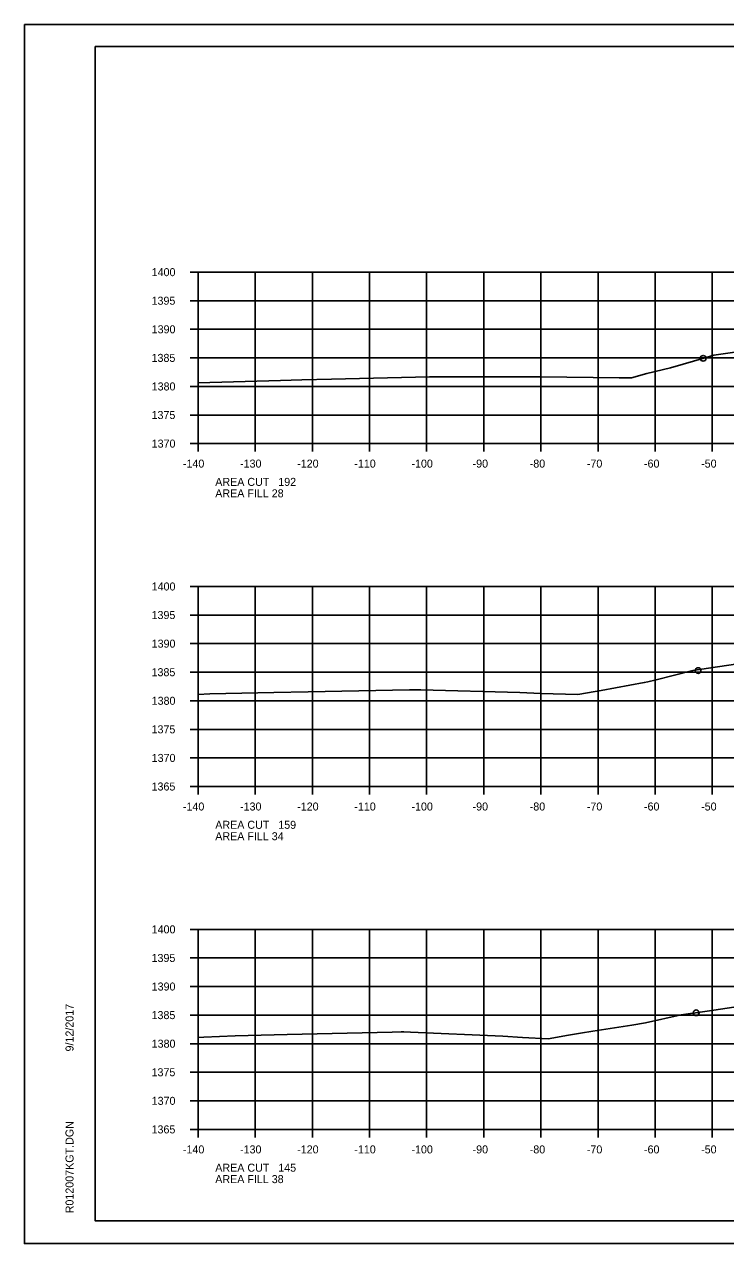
# Model space of a CAD drawing. Extents: x 1374311 to 1383814, y 384102 to 406278.
# Drawn here: x 1381458.2 to 1381581, y 385818 to 386031.3 of the extents above; entities that cross this region are included whole.
import ezdxf

# ---------------------------------------------------------------- set-up
doc = ezdxf.new("R2010")
doc.units = 0
for name, color, linetype in [('R_Axis', 7, 'Continuous'), ('R_Axis Annot', 7, 'Continuous'), ('R_Border', 7, 'Continuous'), ('R_Exist Surface', 7, 'Continuous'), ('R_Grid', 7, 'Continuous'), ('R_No Plot', 7, 'Continuous')]:
    doc.layers.add(name, color=color, linetype=linetype)

msp = doc.modelspace()

# ---------------------------------------------------------------- linework, layer by layer
at = {"layer": 'R_Axis'}
for p, q in [((1381487.26, 385987.95), (1381488.66, 385987.95)), ((1381488.66, 385957.95), (1381488.66, 385987.95)), ((1381487.26, 385982.95), (1381488.66, 385982.95)), ((1381487.26, 385977.95), (1381488.66, 385977.95)), ((1381487.26, 385972.95), (1381488.66, 385972.95)), ((1381487.26, 385967.95), (1381488.66, 385967.95)), ((1381487.26, 385962.95), (1381488.66, 385962.95)), ((1381487.26, 385957.95), (1381488.66, 385957.95)), ((1381488.66, 385957.95), (1381768.66, 385957.95)), ((1381488.66, 385956.55), (1381488.66, 385957.95)), ((1381498.66, 385956.55), (1381498.66, 385957.95)), ((1381508.66, 385956.55), (1381508.66, 385957.95)), ((1381518.66, 385956.55), (1381518.66, 385957.95)), ((1381528.66, 385956.55), (1381528.66, 385957.95)), ((1381538.66, 385956.55), (1381538.66, 385957.95)), ((1381548.66, 385956.55), (1381548.66, 385957.95)), ((1381558.66, 385956.55), (1381558.66, 385957.95)), ((1381568.66, 385956.55), (1381568.66, 385957.95)), ((1381578.66, 385956.55), (1381578.66, 385957.95)), ((1381487.26, 385932.95), (1381488.66, 385932.95)), ((1381488.66, 385897.95), (1381488.66, 385932.95)), ((1381487.26, 385927.95), (1381488.66, 385927.95)), ((1381487.26, 385922.95), (1381488.66, 385922.95)), ((1381487.26, 385917.95), (1381488.66, 385917.95)), ((1381487.26, 385912.95), (1381488.66, 385912.95)), ((1381487.26, 385907.95), (1381488.66, 385907.95)), ((1381487.26, 385902.95), (1381488.66, 385902.95)), ((1381487.26, 385897.95), (1381488.66, 385897.95)), ((1381488.66, 385897.95), (1381768.66, 385897.95)), ((1381488.66, 385896.55), (1381488.66, 385897.95)), ((1381498.66, 385896.55), (1381498.66, 385897.95)), ((1381508.66, 385896.55), (1381508.66, 385897.95)), ((1381518.66, 385896.55), (1381518.66, 385897.95)), ((1381528.66, 385896.55), (1381528.66, 385897.95)), ((1381538.66, 385896.55), (1381538.66, 385897.95)), ((1381548.66, 385896.55), (1381548.66, 385897.95)), ((1381558.66, 385896.55), (1381558.66, 385897.95)), ((1381568.66, 385896.55), (1381568.66, 385897.95)), ((1381578.66, 385896.55), (1381578.66, 385897.95)), ((1381487.26, 385872.95), (1381488.66, 385872.95)), ((1381488.66, 385837.95), (1381488.66, 385872.95)), ((1381487.26, 385867.95), (1381488.66, 385867.95)), ((1381487.26, 385862.95), (1381488.66, 385862.95)), ((1381487.26, 385857.95), (1381488.66, 385857.95)), ((1381487.26, 385852.95), (1381488.66, 385852.95)), ((1381487.26, 385847.95), (1381488.66, 385847.95)), ((1381487.26, 385842.95), (1381488.66, 385842.95)), ((1381487.26, 385837.95), (1381488.66, 385837.95)), ((1381488.66, 385837.95), (1381768.66, 385837.95)), ((1381488.66, 385836.55), (1381488.66, 385837.95)), ((1381498.66, 385836.55), (1381498.66, 385837.95)), ((1381508.66, 385836.55), (1381508.66, 385837.95)), ((1381518.66, 385836.55), (1381518.66, 385837.95)), ((1381528.66, 385836.55), (1381528.66, 385837.95)), ((1381538.66, 385836.55), (1381538.66, 385837.95)), ((1381548.66, 385836.55), (1381548.66, 385837.95)), ((1381558.66, 385836.55), (1381558.66, 385837.95)), ((1381568.66, 385836.55), (1381568.66, 385837.95)), ((1381578.66, 385836.55), (1381578.66, 385837.95))]:
    msp.add_line(p, q, dxfattribs=at)
at = {"layer": 'R_Border'}
for p, q in [((1381470.66, 386027.41), (1381786.84, 386027.41)), ((1381470.66, 385821.95), (1381470.66, 386027.41)), ((1381470.66, 385821.95), (1381470.66, 385821.95)), ((1381786.84, 385821.95), (1381470.66, 385821.95))]:
    msp.add_line(p, q, dxfattribs=at)
at = {"layer": 'R_Exist Surface'}
for points in [[(1381488.66, 385968.61), (1381503.07, 385969.01), (1381506.84, 385969.12), (1381511.98, 385969.25), (1381529.15, 385969.66), (1381537.36, 385969.61), (1381548.66, 385969.65), (1381562.37, 385969.46), (1381563.04, 385969.45), (1381564.51, 385969.43), (1381567.22, 385970.22), (1381571.32, 385971.21), (1381577.56, 385973.02), (1381578.94, 385973.41), (1381589.55, 385974.93)], [(1381488.66, 385914.07), (1381490.69, 385914.16), (1381501.94, 385914.38), (1381507.91, 385914.49), (1381525.63, 385914.84), (1381526.66, 385914.86), (1381526.88, 385914.87), (1381527.62, 385914.85), (1381544.98, 385914.42), (1381548.63, 385914.23), (1381555.14, 385914.05), (1381558.16, 385914.58), (1381559.22, 385914.75), (1381566.74, 385916.14), (1381567.37, 385916.27), (1381568.82, 385916.64), (1381575.26, 385918.25), (1381584.3, 385919.56)], [(1381488.66, 385854.05), (1381489.64, 385854.08), (1381495.17, 385854.33), (1381504.23, 385854.55), (1381522.62, 385854.97), (1381524.2, 385855), (1381524.66, 385855), (1381525.82, 385854.97), (1381541.99, 385854.29), (1381545.41, 385854.05), (1381549.9, 385853.8), (1381553.51, 385854.45), (1381555.61, 385854.8), (1381557.77, 385855.15), (1381564.56, 385856.18), (1381566.95, 385856.62), (1381573.19, 385857.99), (1381577.77, 385858.66), (1381589.01, 385860.35)]]:
    msp.add_lwpolyline(points, dxfattribs=at)
at = {"layer": 'R_Grid'}
for p, q in [((1381488.66, 385987.95), (1381768.66, 385987.95)), ((1381488.66, 385957.95), (1381488.66, 385987.95)), ((1381498.66, 385957.95), (1381498.66, 385987.95)), ((1381508.66, 385957.95), (1381508.66, 385987.95)), ((1381518.66, 385957.95), (1381518.66, 385987.95)), ((1381528.66, 385957.95), (1381528.66, 385987.95)), ((1381538.66, 385957.95), (1381538.66, 385987.95)), ((1381548.66, 385957.95), (1381548.66, 385987.95)), ((1381558.66, 385957.95), (1381558.66, 385987.95)), ((1381568.66, 385957.95), (1381568.66, 385987.95)), ((1381578.66, 385957.95), (1381578.66, 385987.95)), ((1381488.66, 385982.95), (1381768.66, 385982.95)), ((1381488.66, 385977.95), (1381768.66, 385977.95)), ((1381488.66, 385972.95), (1381768.66, 385972.95)), ((1381488.66, 385967.95), (1381768.66, 385967.95)), ((1381488.66, 385962.95), (1381768.66, 385962.95)), ((1381488.66, 385957.95), (1381768.66, 385957.95)), ((1381488.66, 385932.95), (1381768.66, 385932.95)), ((1381488.66, 385897.95), (1381488.66, 385932.95)), ((1381498.66, 385897.95), (1381498.66, 385932.95)), ((1381508.66, 385897.95), (1381508.66, 385932.95)), ((1381518.66, 385897.95), (1381518.66, 385932.95)), ((1381528.66, 385897.95), (1381528.66, 385932.95)), ((1381538.66, 385897.95), (1381538.66, 385932.95)), ((1381548.66, 385897.95), (1381548.66, 385932.95)), ((1381558.66, 385897.95), (1381558.66, 385932.95)), ((1381568.66, 385897.95), (1381568.66, 385932.95)), ((1381578.66, 385897.95), (1381578.66, 385932.95)), ((1381488.66, 385927.95), (1381768.66, 385927.95)), ((1381488.66, 385922.95), (1381768.66, 385922.95)), ((1381488.66, 385917.95), (1381768.66, 385917.95)), ((1381488.66, 385912.95), (1381768.66, 385912.95)), ((1381488.66, 385907.95), (1381768.66, 385907.95)), ((1381488.66, 385902.95), (1381768.66, 385902.95)), ((1381488.66, 385897.95), (1381768.66, 385897.95)), ((1381488.66, 385872.95), (1381768.66, 385872.95)), ((1381488.66, 385837.95), (1381488.66, 385872.95)), ((1381498.66, 385837.95), (1381498.66, 385872.95)), ((1381508.66, 385837.95), (1381508.66, 385872.95)), ((1381518.66, 385837.95), (1381518.66, 385872.95)), ((1381528.66, 385837.95), (1381528.66, 385872.95)), ((1381538.66, 385837.95), (1381538.66, 385872.95)), ((1381548.66, 385837.95), (1381548.66, 385872.95)), ((1381558.66, 385837.95), (1381558.66, 385872.95)), ((1381568.66, 385837.95), (1381568.66, 385872.95)), ((1381578.66, 385837.95), (1381578.66, 385872.95)), ((1381488.66, 385867.95), (1381768.66, 385867.95)), ((1381488.66, 385862.95), (1381768.66, 385862.95)), ((1381488.66, 385857.95), (1381768.66, 385857.95)), ((1381488.66, 385852.95), (1381768.66, 385852.95)), ((1381488.66, 385847.95), (1381768.66, 385847.95)), ((1381488.66, 385842.95), (1381768.66, 385842.95)), ((1381488.66, 385837.95), (1381768.66, 385837.95))]:
    msp.add_line(p, q, dxfattribs=at)
at = {"layer": 'R_No Plot'}
for p, q in [((1381458.26, 386031.3), (1381791.59, 386031.3)), ((1381458.26, 385817.97), (1381791.59, 385817.97))]:
    msp.add_line(p, q, dxfattribs=at)
for points in [[(1381458.25, 386031.3), (1381791.59, 386031.3), (1381791.59, 385817.97), (1381458.25, 385817.97)], [(1381704.58, 386027.41), (1381704.58, 386017.53), (1381740.31, 386017.53), (1381740.31, 386014.61), (1381763.51, 386014.61), (1381763.51, 385991.39), (1381786.84, 385991.39), (1381786.84, 385821.95), (1381470.66, 385821.95), (1381470.66, 386027.41)]]:
    msp.add_lwpolyline(points, close=True, dxfattribs=at)
for centre in [(1381577.05, 385972.87), (1381576.17, 385918.23), (1381575.83, 385858.37)]:
    msp.add_circle(centre, 0.5, dxfattribs=at)

# ---------------------------------------------------------------- texts
at = {"layer": 'R_Axis Annot'}
for s, p in [('1400', (1381480.53, 385987.25)), ('1395', (1381480.51, 385982.25)), ('1390', (1381480.53, 385977.25)), ('1385', (1381480.51, 385972.25)), ('1380', (1381480.53, 385967.25)), ('1375', (1381480.51, 385962.25)), ('1370', (1381480.53, 385957.25)), ('-140', (1381486, 385953.75)), ('-130', (1381496, 385953.75)), ('-120', (1381506, 385953.75)), ('-110', (1381516, 385953.75)), ('-100', (1381526, 385953.75)), ('-90', (1381536.7, 385953.75)), ('-80', (1381546.7, 385953.75)), ('-70', (1381556.7, 385953.75)), ('-60', (1381566.7, 385953.75)), ('-50', (1381576.7, 385953.75)), ('AREA CUT   192', (1381491.66, 385950.55)), ('AREA FILL 28', (1381491.66, 385948.55)), ('1400', (1381480.53, 385932.25)), ('1395', (1381480.51, 385927.25)), ('1390', (1381480.53, 385922.25)), ('1385', (1381480.51, 385917.25)), ('1380', (1381480.53, 385912.25)), ('1375', (1381480.51, 385907.25)), ('1370', (1381480.53, 385902.25)), ('1365', (1381480.51, 385897.25)), ('-140', (1381486, 385893.75)), ('-130', (1381496, 385893.75)), ('-120', (1381506, 385893.75)), ('-110', (1381516, 385893.75)), ('-100', (1381526, 385893.75)), ('-90', (1381536.7, 385893.75)), ('-80', (1381546.7, 385893.75)), ('-70', (1381556.7, 385893.75)), ('-60', (1381566.7, 385893.75)), ('-50', (1381576.7, 385893.75)), ('AREA CUT   159', (1381491.66, 385890.55)), ('AREA FILL 34', (1381491.66, 385888.55)), ('1400', (1381480.53, 385872.25)), ('1395', (1381480.51, 385867.25)), ('1390', (1381480.53, 385862.25)), ('1385', (1381480.51, 385857.25)), ('1380', (1381480.53, 385852.25)), ('1375', (1381480.51, 385847.25)), ('1370', (1381480.53, 385842.25)), ('1365', (1381480.51, 385837.25)), ('-140', (1381486, 385833.75)), ('-130', (1381496, 385833.75)), ('-120', (1381506, 385833.75)), ('-110', (1381516, 385833.75)), ('-100', (1381526, 385833.75)), ('-90', (1381536.7, 385833.75)), ('-80', (1381546.7, 385833.75)), ('-70', (1381556.7, 385833.75)), ('-60', (1381566.7, 385833.75)), ('-50', (1381576.7, 385833.75)), ('AREA CUT   145', (1381491.66, 385830.55)), ('AREA FILL 38', (1381491.66, 385828.55))]:
    msp.add_text(s, height=1.4, dxfattribs=at).set_placement(p)
at = {"layer": 'R_Border'}
for s, p in [('9/12/2017', (1381466.85, 385851.59)), ('R012007KGT.DGN', (1381466.85, 385823.27))]:
    msp.add_text(s, height=1.4, rotation=90, dxfattribs=at).set_placement(p)

doc.saveas('drawing.dxf')
